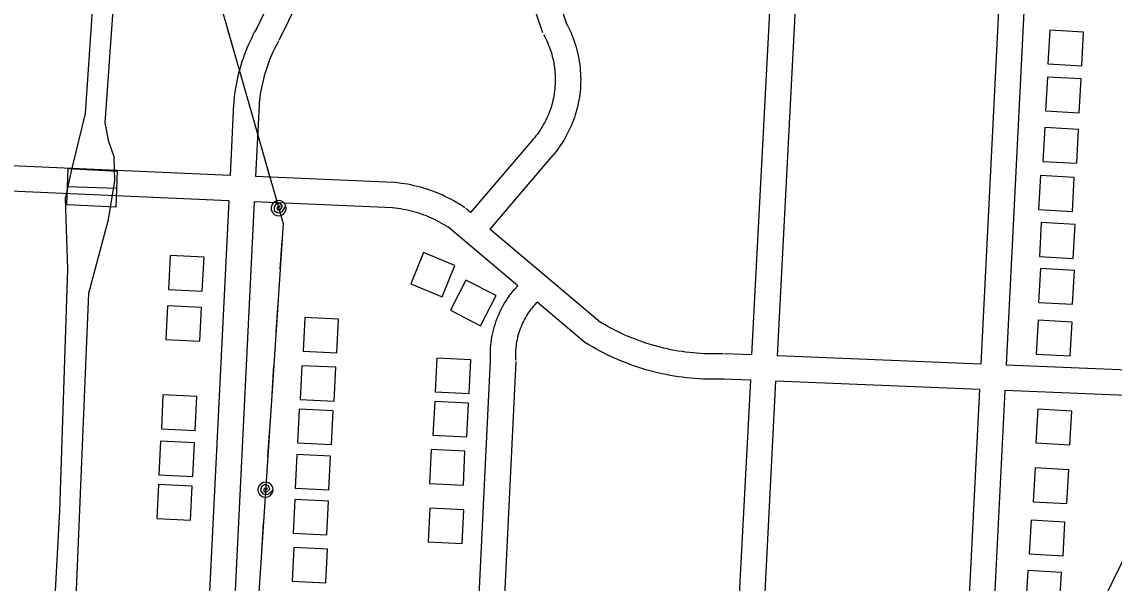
# Model space of a CAD drawing. Extents: x 3683402 to 3721514, y 487807 to 513565.
# Drawn here: x 3695530 to 3696820, y 501621 to 502284 of the extents above; entities that cross this region are included whole.
import ezdxf

# ---------------------------------------------------------------- set-up
doc = ezdxf.new("R2010")
doc.units = 0
for name, color, linetype in [('V-BLDG-OTLN', 7, 'Continuous'), ('V-BRDG-OTLN', 7, 'Continuous'), ('V-ROAD-CNTR', 7, 'Continuous'), ('V-TOPO-BNDY', 7, 'Continuous'), ('V-TOPO-SHOR', 7, 'Continuous'), ('V-UTIL-LINE', 7, 'Continuous')]:
    doc.layers.add(name, color=color, linetype=linetype)

msp = doc.modelspace()

# ---------------------------------------------------------------- linework, layer by layer
at = {"layer": 'V-BLDG-OTLN'}
for points in [[(3696744.5, 502274.5), (3696742.2, 502234.5), (3696782.2, 502232.3), (3696784.4, 502272.2)], [(3696741.6, 502219.1), (3696739.4, 502179.1), (3696779.3, 502176.9), (3696781.6, 502216.8)], [(3696738.6, 502159.4), (3696736.3, 502119.5), (3696776.2, 502117.2), (3696778.5, 502157.1)], [(3696733.4, 502102.7), (3696731.1, 502062.8), (3696771.1, 502060.5), (3696773.3, 502100.5)], [(3696734.4, 502047.2), (3696732.1, 502007.2), (3696772, 502004.9), (3696774.3, 502044.9)], [(3695743.6, 501966.3), (3695745.6, 502006.3), (3695705.6, 502008.2), (3695703.7, 501968.3)], [(3696041.9, 501996.6), (3696004.8, 502011.7), (3695989.7, 501974.7), (3696026.8, 501959.6)], [(3696733.5, 501993), (3696731.3, 501953), (3696771.2, 501950.8), (3696773.5, 501990.7)], [(3696072.3, 501925.4), (3696090.6, 501961), (3696055, 501979.3), (3696036.7, 501943.7)], [(3695740.6, 501907.1), (3695742.5, 501947.1), (3695702.6, 501949), (3695700.6, 501909.1)], [(3695864.7, 501935.3), (3695862.7, 501895.3), (3695902.6, 501893.4), (3695904.6, 501933.3)], [(3696730.8, 501931.9), (3696728.5, 501891.9), (3696768.5, 501889.7), (3696770.8, 501929.6)], [(3696058.6, 501845.3), (3696060.6, 501885.3), (3696020.6, 501887.2), (3696018.7, 501847.3)], [(3695861.2, 501878.2), (3695859.3, 501838.3), (3695899.2, 501836.3), (3695901.2, 501876.3)], [(3695735.1, 501801.7), (3695737.1, 501841.7), (3695697.1, 501843.7), (3695695.2, 501803.7)], [(3696056, 501794.2), (3696057.9, 501834.1), (3696018, 501836.1), (3696016, 501796.1)], [(3695858, 501826.9), (3695856.1, 501787), (3695896, 501785), (3695898, 501825)], [(3696730.4, 501826.9), (3696728.1, 501787), (3696768.1, 501784.7), (3696770.3, 501824.6)], [(3695732.3, 501747.3), (3695734.3, 501787.2), (3695694.3, 501789.2), (3695692.3, 501749.2)], [(3695855.1, 501773.4), (3695853.1, 501733.4), (3695893.1, 501731.5), (3695895.1, 501771.4)], [(3696051.9, 501737.2), (3696053.8, 501777.1), (3696013.8, 501779.1), (3696011.9, 501739.1)], [(3696727, 501757.5), (3696724.8, 501717.6), (3696764.7, 501715.3), (3696767, 501755.2)], [(3695729.6, 501695.9), (3695731.6, 501735.8), (3695691.7, 501737.8), (3695689.7, 501697.9)], [(3695852.8, 501720.3), (3695850.9, 501680.4), (3695890.8, 501678.4), (3695892.8, 501718.3)], [(3696050.4, 501668.1), (3696052.4, 501708.1), (3696012.4, 501710), (3696010.5, 501670.1)], [(3696722.4, 501695.8), (3696720.2, 501655.9), (3696760.1, 501653.6), (3696762.4, 501693.5)], [(3695851.6, 501663.7), (3695849.7, 501623.8), (3695889.6, 501621.8), (3695891.6, 501661.7)], [(3696718.4, 501636.2), (3696716.1, 501596.2), (3696756.1, 501593.9), (3696758.3, 501633.9)]]:
    msp.add_lwpolyline(points, close=True, dxfattribs=at)
at = {"layer": 'V-BRDG-OTLN'}
msp.add_line((3695584.5, 502089.8), (3695642.3, 502087.8), dxfattribs=at)
msp.add_lwpolyline([(3695585.3, 502111), (3695643.2, 502107.8), (3695641.3, 502065.5), (3695583.6, 502068)], close=True, dxfattribs=at)
at = {"layer": 'V-ROAD-CNTR'}
for points in [[(3696392.7, 501891.1), (3696421.2, 502439.3), (3696440.5, 502878.5)], [(3696422.7, 501889.8), (3696451.2, 502437.8), (3696470.5, 502877.2)], [(3696709.4, 502810.2), (3696663, 501880)], [(3696739.4, 502808.7), (3696693, 501878.8)], [(3696147.1, 502360), (3696173.9, 502281.2)], [(3696118.7, 502350.4), (3696145.5, 502271.6)], [(3695830.4, 502323.7), (3695807, 502275.3)], [(3695857.4, 502310.7), (3695834, 502262.2)], [(3695807.4, 502276), (3695805.4, 502272.4), (3695803.4, 502268.6), (3695801.5, 502264.7), (3695799.6, 502260.8), (3695797.9, 502256.9), (3695796.2, 502253), (3695794.6, 502249), (3695793.1, 502245), (3695791.7, 502241), (3695790.3, 502236.9), (3695789, 502232.8), (3695787.8, 502228.7), (3695786.7, 502224.5), (3695785.7, 502220.4), (3695784.8, 502216.2), (3695783.9, 502212), (3695783.1, 502207.8), (3695782.5, 502203.5), (3695781.8, 502199.3), (3695781.3, 502195), (3695780.9, 502190.8), (3695780.7, 502188)], [(3696172.9, 502283.6), (3696174.5, 502280.6), (3696176.1, 502277.5), (3696177.6, 502274.3), (3696179.1, 502271.1), (3696180.4, 502267.9), (3696181.7, 502264.6), (3696182.9, 502261.3), (3696184, 502257.9), (3696185, 502254.5), (3696186, 502251.1), (3696186.8, 502247.7), (3696187.6, 502244.3), (3696188.2, 502240.8), (3696188.8, 502237.3), (3696189.3, 502233.9), (3696189.7, 502230.4), (3696190, 502226.8), (3696190.3, 502223.3), (3696190.4, 502219.8), (3696190.5, 502216.3), (3696190.4, 502212.8), (3696190.3, 502209.2), (3696190.1, 502205.7), (3696189.7, 502202.2), (3696189.4, 502198.7), (3696188.9, 502195.2), (3696188.3, 502191.7), (3696187.6, 502188.3), (3696186.9, 502184.8), (3696186, 502181.4), (3696185.1, 502178), (3696184.1, 502174.6), (3696183, 502171.3), (3696181.8, 502168), (3696180.5, 502164.7), (3696179.2, 502161.4), (3696177.7, 502158.2), (3696176.2, 502155), (3696174.6, 502151.9), (3696173, 502148.8), (3696171.2, 502145.7), (3696169.4, 502142.7), (3696167.5, 502139.8), (3696165.5, 502136.9), (3696163.4, 502134), (3696161.3, 502131.2), (3696159.1, 502128.5), (3696157.9, 502126.9)], [(3695833.7, 502261.5), (3695831.8, 502258.2), (3695830.1, 502254.9), (3695828.5, 502251.6), (3695826.9, 502248.3), (3695825.4, 502244.9), (3695823.9, 502241.5), (3695822.6, 502238.1), (3695821.3, 502234.7), (3695820, 502231.2), (3695818.9, 502227.7), (3695817.8, 502224.2), (3695816.7, 502220.6), (3695815.8, 502217.1), (3695814.9, 502213.5), (3695814.1, 502209.9), (3695813.4, 502206.3), (3695812.7, 502202.7), (3695812.1, 502199), (3695811.6, 502195.4), (3695811.2, 502191.7), (3695810.8, 502188), (3695810.6, 502185.5)], [(3696146.6, 502269.2), (3696148, 502266.7), (3696149.2, 502264.2), (3696150.4, 502261.7), (3696151.5, 502259.2), (3696152.6, 502256.6), (3696153.6, 502254.1), (3696154.5, 502251.5), (3696155.4, 502248.9), (3696156.2, 502246.2), (3696156.9, 502243.5), (3696157.6, 502240.9), (3696158.2, 502238.2), (3696158.7, 502235.5), (3696159.2, 502232.7), (3696159.6, 502230), (3696159.9, 502227.3), (3696160.1, 502224.5), (3696160.3, 502221.8), (3696160.4, 502219), (3696160.5, 502216.2), (3696160.4, 502213.5), (3696160.3, 502210.7), (3696160.1, 502208), (3696159.9, 502205.2), (3696159.6, 502202.5), (3696159.2, 502199.8), (3696158.8, 502197), (3696158.2, 502194.3), (3696157.6, 502191.6), (3696157, 502188.9), (3696156.3, 502186.3), (3696155.5, 502183.6), (3696154.6, 502181), (3696153.7, 502178.4), (3696152.7, 502175.8), (3696151.6, 502173.3), (3696150.5, 502170.8), (3696149.3, 502168.3), (3696148.1, 502165.8), (3696146.7, 502163.4), (3696145.4, 502161), (3696143.9, 502158.6), (3696142.4, 502156.3), (3696140.9, 502154), (3696139.3, 502151.8), (3696137.6, 502149.6), (3696135.9, 502147.4), (3696134.8, 502146.1)], [(3695780.6, 502187.4), (3695776.5, 502103)], [(3695810.6, 502186), (3695806.4, 502101.6)], [(3696134.9, 502146.3), (3696060.4, 502059)], [(3696157.7, 502126.8), (3696083.3, 502039.6)], [(3695776.5, 502103), (3695428.9, 502118.3)], [(3695969.8, 502094.4), (3695806.4, 502101.6)], [(3696053.5, 502064.7), (3696050.4, 502066.8), (3696047.2, 502068.8), (3696043.9, 502070.9), (3696040.5, 502072.8), (3696037.1, 502074.7), (3696033.7, 502076.5), (3696030.2, 502078.2), (3696026.7, 502079.8), (3696023.1, 502081.4), (3696019.6, 502082.8), (3696015.9, 502084.2), (3696012.3, 502085.5), (3696008.6, 502086.8), (3696004.9, 502087.9), (3696001.2, 502089), (3695997.4, 502089.9), (3695993.7, 502090.8), (3695989.9, 502091.6), (3695986.1, 502092.4), (3695982.2, 502093), (3695978.4, 502093.5), (3695974.6, 502094), (3695970.8, 502094.4), (3695970.4, 502094.4)], [(3695775, 502073), (3695427.5, 502088.4)], [(3695775, 502073), (3695740, 501364.4)], [(3695805, 502071.7), (3695770, 501363)], [(3695968.4, 502064.5), (3695805, 502071.7)], [(3696036.7, 502039.8), (3696033.9, 502041.7), (3696031.2, 502043.4), (3696028.5, 502045.1), (3696025.7, 502046.7), (3696022.9, 502048.2), (3696020.1, 502049.7), (3696017.2, 502051.1), (3696014.3, 502052.5), (3696011.4, 502053.8), (3696008.5, 502055), (3696005.5, 502056.1), (3696002.5, 502057.2), (3695999.4, 502058.2), (3695996.4, 502059.2), (3695993.3, 502060), (3695990.2, 502060.8), (3695987.1, 502061.6), (3695984, 502062.2), (3695980.8, 502062.8), (3695977.7, 502063.3), (3695974.5, 502063.8), (3695971.4, 502064.2), (3695968.1, 502064.5), (3695967.8, 502064.5)], [(3696060.4, 502059), (3696054.8, 502063.7)], [(3696116.1, 501972.6), (3696035.4, 502040.8)], [(3696213.8, 501929.4), (3696083.3, 502039.6)], [(3696084.1, 501882.8), (3696083.9, 501885.9), (3696083.8, 501889.2), (3696083.8, 501892.5), (3696083.9, 501895.8), (3696084.1, 501899.1), (3696084.3, 501902.4), (3696084.7, 501905.7), (3696085.1, 501908.9), (3696085.7, 501912.2), (3696086.3, 501915.4), (3696087, 501918.6), (3696087.8, 501921.8), (3696088.7, 501925), (3696089.7, 501928.1), (3696090.8, 501931.2), (3696091.9, 501934.3), (3696093.2, 501937.4), (3696094.5, 501940.4), (3696095.9, 501943.4), (3696097.4, 501946.3), (3696099, 501949.2), (3696100.6, 501952), (3696102.3, 501954.9), (3696104.1, 501957.6), (3696106, 501960.3), (3696108, 501963), (3696110, 501965.6), (3696112.1, 501968.1), (3696116.1, 501972.6)], [(3696114.1, 501884.6), (3696113.9, 501887.3), (3696113.8, 501889.7), (3696113.8, 501892.2), (3696113.9, 501894.6), (3696114, 501897.1), (3696114.2, 501899.6), (3696114.5, 501902), (3696114.8, 501904.4), (3696115.2, 501906.9), (3696115.7, 501909.3), (3696116.2, 501911.7), (3696116.8, 501914.1), (3696117.5, 501916.4), (3696118.2, 501918.8), (3696119, 501921.1), (3696119.9, 501923.4), (3696120.8, 501925.7), (3696121.8, 501927.9), (3696122.8, 501930.2), (3696123.9, 501932.4), (3696125.1, 501934.5), (3696126.4, 501936.6), (3696127.6, 501938.7), (3696129, 501940.8), (3696130.4, 501942.8), (3696131.9, 501944.8), (3696133.4, 501946.7), (3696134.9, 501948.6), (3696136.6, 501950.5), (3696139.1, 501953.2)], [(3696195.3, 501905.7), (3696139.1, 501953.2)], [(3696358.5, 501892.4), (3696353.9, 501892.2), (3696349.5, 501892.2), (3696345.1, 501892.2), (3696340.7, 501892.2), (3696336.3, 501892.4), (3696331.9, 501892.6), (3696327.6, 501892.9), (3696323.2, 501893.3), (3696318.8, 501893.7), (3696314.4, 501894.3), (3696310.1, 501894.9), (3696305.7, 501895.5), (3696301.4, 501896.3), (3696297.1, 501897.1), (3696292.8, 501898), (3696288.5, 501899), (3696284.2, 501900), (3696279.9, 501901.1), (3696275.7, 501902.3), (3696271.5, 501903.6), (3696267.3, 501904.9), (3696263.1, 501906.3), (3696259, 501907.8), (3696254.9, 501909.4), (3696250.8, 501911), (3696246.7, 501912.7), (3696242.7, 501914.4), (3696238.7, 501916.3), (3696234.7, 501918.2), (3696230.8, 501920.1), (3696226.9, 501922.1), (3696223, 501924.2), (3696219.2, 501926.4), (3696215.4, 501928.6), (3696211.9, 501930.8)], [(3696359.5, 501862.4), (3696354.7, 501862.3), (3696349.8, 501862.2), (3696344.9, 501862.2), (3696340, 501862.2), (3696335.1, 501862.4), (3696330.2, 501862.7), (3696325.3, 501863), (3696320.4, 501863.4), (3696315.5, 501863.9), (3696310.6, 501864.5), (3696305.7, 501865.2), (3696300.9, 501865.9), (3696296, 501866.8), (3696291.2, 501867.7), (3696286.4, 501868.7), (3696281.6, 501869.8), (3696276.8, 501870.9), (3696272.1, 501872.2), (3696267.3, 501873.5), (3696262.6, 501874.9), (3696258, 501876.4), (3696253.3, 501878), (3696248.7, 501879.6), (3696244.1, 501881.4), (3696239.5, 501883.2), (3696235, 501885.1), (3696230.5, 501887), (3696226, 501889.1), (3696221.6, 501891.2), (3696217.2, 501893.4), (3696212.8, 501895.7), (3696208.5, 501898), (3696204.2, 501900.4), (3696200, 501902.9), (3696195.3, 501905.7)], [(3696392.7, 501891.1), (3696359.6, 501892.4)], [(3696663, 501880), (3696422.7, 501889.8)], [(3696014.2, 500440.6), (3696084.1, 501884.5)], [(3696081, 501199.7), (3696114.1, 501883)], [(3696923.4, 501869.4), (3696693, 501878.8)], [(3696391.2, 501861.1), (3696358.4, 501862.4)], [(3696374.2, 501534.2), (3696391.2, 501861.1)], [(3696404.2, 501532.7), (3696421.1, 501859.9)], [(3696661.5, 501850.1), (3696421.1, 501859.9)], [(3696661.5, 501850.1), (3696644.7, 501511.9)], [(3696691.5, 501848.9), (3696674.6, 501510.4)], [(3696988.2, 501836.8), (3696691.5, 501848.9)]]:
    msp.add_lwpolyline(points, dxfattribs=at)
at = {"layer": 'V-TOPO-BNDY'}
msp.add_line((3697199.9, 502398), (3695552.8, 499054.3), dxfattribs=at)
at = {"layer": 'V-TOPO-SHOR'}
for points in [[(3695635.2, 502616.9), (3695605.2, 502176), (3695589.9, 502113.2), (3695581.8, 502075.5), (3695582.5, 502051.1), (3695584.5, 501992.2), (3695575.1, 501706.9), (3695554, 501321.8), (3695556.1, 501269.1), (3695563.5, 501182.6), (3695560.9, 501142.5), (3695545.1, 500711), (3695499.1, 499798.5)], [(3695518.1, 499546.1), (3695551.7, 500344.6), (3695580.1, 501070.1), (3695583, 501160.4), (3695578.8, 501254), (3695578.2, 501291), (3695589.5, 501480.4), (3695609.5, 501963.7), (3695632.8, 502050.9), (3695640.1, 502096.4), (3695639.5, 502124.7), (3695633.3, 502142.8), (3695628.7, 502164.9), (3695652.6, 502498.1)]]:
    msp.add_lwpolyline(points, dxfattribs=at)
at = {"layer": 'V-UTIL-LINE'}
for points in [[(3695870.6, 505530.4), (3695728.9, 502431.4), (3695838.9, 502046.2), (3695757.1, 500803.7), (3695667.6, 498928.7), (3695617, 497780.2), (3691153.1, 497384.5), (3689228.6, 497219.4)], [(3695773, 502276.8), (3695782.4, 502244.1)], [(3695793.3, 502205.7), (3695802.7, 502173)], [(3695813.7, 502134.5), (3695823, 502101.8)], [(3695833.7, 502064.3), (3695835.5, 502066.5), (3695833.2, 502066.7), (3695831.5, 502064.5), (3695832.6, 502061.8), (3695836, 502062.6), (3695838.3, 502066.6), (3695835.6, 502069.9), (3695830.7, 502069.8), (3695828.3, 502065.9), (3695828.5, 502061.5), (3695832.5, 502058.8), (3695837.9, 502059.9), (3695842.4, 502066.8), (3695840.8, 502069.9), (3695838.1, 502072.2), (3695834.7, 502073.2), (3695831.2, 502072.9), (3695828.1, 502071.3), (3695825.9, 502068.7), (3695824.8, 502065.3), (3695825.1, 502061.8), (3695826.7, 502058.7), (3695829.3, 502056.4), (3695832.7, 502055.3), (3695836.2, 502055.6), (3695839.3, 502057.2), (3695841.6, 502059.9), (3695842.7, 502063.3), (3695842.4, 502066.8)], [(3695837.5, 502026.1), (3695835.3, 501992.2)], [(3695832.7, 501952.2), (3695830.5, 501918.3)], [(3695827.8, 501878.4), (3695825.6, 501844.5)], [(3695823, 501804.6), (3695820.7, 501770.6)], [(3695818.2, 501731.7), (3695820.6, 501733.2), (3695818.5, 501734.1), (3695816.2, 501732.6), (3695816.3, 501729.7), (3695819.7, 501729.3), (3695823.3, 501732.3), (3695821.8, 501736.3), (3695817.2, 501737.9), (3695813.6, 501735.1), (3695812.3, 501730.8), (3695815.2, 501726.9), (3695820.6, 501726.2), (3695827.2, 501731.1), (3695826.7, 501734.6), (3695824.9, 501737.6), (3695822.2, 501739.8), (3695818.8, 501740.7), (3695815.3, 501740.2), (3695812.2, 501738.5), (3695810.1, 501735.7), (3695809.2, 501732.3), (3695809.6, 501728.8), (3695811.4, 501725.8), (3695814.2, 501723.6), (3695817.6, 501722.7), (3695821.1, 501723.2), (3695824.1, 501724.9), (3695826.2, 501727.7), (3695827.2, 501731.1)], [(3695815.6, 501692.8), (3695813.4, 501658.9)]]:
    msp.add_lwpolyline(points, dxfattribs=at)

doc.saveas('drawing.dxf')
